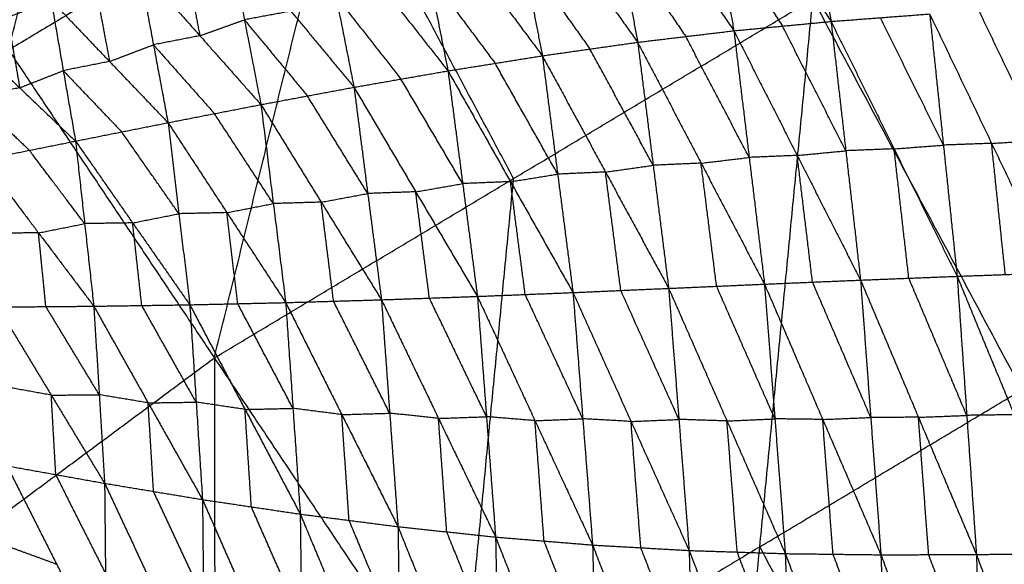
# Model space of a CAD drawing. Header units: millimetres. Extents: x -106 to 110, y -96 to 120.
# Tile 339 of 656: x -37 to -28, y 66 to 71. Entities that reach past the tile are written whole.
import ezdxf

# ---------------------------------------------------------------- set-up
doc = ezdxf.new("R2010")
doc.units = ezdxf.units.MM
doc.header["$MEASUREMENT"] = 0
doc.layers.add('Default', color=7, linetype='Continuous', true_color=0x000000)

msp = doc.modelspace()

# ---------------------------------------------------------------- linework, layer by layer
at = {"layer": 'Default'}
for points in [[(-35.6201, 67.9872, 4.1879), (-34.4382, 72.7821, 4.4319), (-33.2564, 77.577, 4.6759)], [(-37.5698, 70.9051, 4.4319), (-36.9789, 73.3026, 4.5539), (-36.3879, 75.7, 4.6759)], [(-39.5195, 73.8231, 4.6759), (-37.5698, 70.9051, 4.4319), (-35.6201, 67.9872, 4.1879)], [(-30.1156, 73.2707, 0.7425), (-29.9455, 72.2238, -0.2564), (-29.7755, 71.1768, -1.2552)], [(-31.0552, 73.1396, 0.7696), (-30.876, 72.114, -0.2107), (-30.6967, 71.0883, -1.191)], [(-31.0552, 73.1396, 0.7696), (-30.4153, 72.1582, -0.2428), (-29.7755, 71.1768, -1.2552)], [(-31.9769, 72.9717, 0.7951), (-31.7926, 71.9756, -0.1593), (-31.6084, 70.9794, -1.1136)], [(-31.9769, 72.9717, 0.7951), (-31.3368, 72.03, -0.198), (-30.6967, 71.0883, -1.191)], [(-34.4382, 72.7821, 4.4319), (-36.004, 71.8436, 4.4319), (-37.5698, 70.9051, 4.4319)], [(-32.7839, 69.6871, 4.1879), (-33.6111, 71.2346, 4.3099), (-34.4382, 72.7821, 4.4319)], [(-32.8832, 72.7689, 0.8189), (-32.6976, 71.8101, -0.1015), (-32.5119, 70.8512, -1.022)], [(-32.8832, 72.7689, 0.8189), (-32.2458, 71.8741, -0.1474), (-31.6084, 70.9794, -1.1136)], [(-33.7688, 72.5363, 0.8412), (-33.5875, 71.6222, -0.0376), (-33.4061, 70.7081, -0.9163)], [(-33.7688, 72.5363, 0.8412), (-33.1404, 71.6938, -0.0904), (-32.5119, 70.8512, -1.022)], [(-34.6393, 72.2767, 0.8621), (-34.4679, 71.4148, 0.0321), (-34.2966, 70.5528, -0.7979)], [(-34.6393, 72.2767, 0.8621), (-34.0227, 71.4924, -0.0271), (-33.4061, 70.7081, -0.9163)], [(-30.876, 72.114, -0.2107), (-30.556, 71.6233, -0.7169), (-30.2361, 71.1326, -1.2231)], [(-35.4918, 71.9953, 0.8818), (-35.3353, 71.1918, 0.1063), (-35.1787, 70.3883, -0.6692)], [(-35.4918, 71.9953, 0.8818), (-34.8942, 71.274, 0.042), (-34.2966, 70.5528, -0.7979)], [(-31.7926, 71.9756, -0.1593), (-31.4726, 71.5047, -0.6558), (-31.1526, 71.0339, -1.1523)], [(-35.9136, 71.8443, 0.8913), (-35.8354, 71.4425, 0.5035), (-35.7571, 71.0408, 0.1158)], [(-32.6976, 71.8101, -0.1015), (-32.3789, 71.3627, -0.5847), (-32.0601, 70.9153, -1.0678)], [(-36.3355, 71.6932, 0.9008), (-36.1973, 70.955, 0.1842), (-36.0591, 70.2168, -0.5323)], [(-36.3355, 71.6932, 0.9008), (-35.7571, 71.0408, 0.1158), (-35.1787, 70.3883, -0.6692)], [(-33.5875, 71.6222, -0.0376), (-33.2732, 71.2009, -0.5034), (-32.959, 70.7797, -0.9692)], [(-36.7515, 71.5353, 0.9101), (-36.6824, 71.1662, 0.5518), (-36.6133, 70.7971, 0.1936)], [(-35.6201, 67.9872, 4.1879), (-32.7839, 69.6871, 4.1879), (-29.9478, 71.3871, 4.1879)], [(-34.4679, 71.4148, 0.0321), (-34.1597, 71.0226, -0.4125), (-33.8514, 70.6305, -0.8571)], [(-30.9537, 61.0034, 3.952), (-30.4507, 66.1952, 4.07), (-29.9478, 71.3871, 4.1879)], [(-29.9478, 71.3871, 4.1879), (-27.968, 67.6833, 4.07), (-25.9883, 63.9795, 3.952)], [(-37.9935, 71.0529, 0.9384), (-37.5805, 71.2152, 0.9289), (-37.1675, 71.3774, 0.9194)], [(-37.1675, 71.3774, 0.9194), (-37.0517, 70.7099, 0.2651), (-36.9359, 70.0423, -0.3893)], [(-37.1675, 71.3774, 0.9194), (-36.6133, 70.7971, 0.1936), (-36.0591, 70.2168, -0.5323)], [(-37.5805, 71.2152, 0.9289), (-37.5226, 70.8814, 0.6017), (-37.4647, 70.5476, 0.2746)], [(-34.8942, 71.274, 0.042), (-35.1147, 71.2329, 0.0741), (-35.3353, 71.1918, 0.1063)], [(-29.7755, 71.1768, -1.2552), (-29.3083, 71.2122, -1.2818), (-28.8411, 71.2477, -1.3084)], [(-28.711, 70.0042, -1.8777), (-29.0097, 70.6082, -1.5798), (-29.3083, 71.2122, -1.2818)], [(-28.8411, 71.2477, -1.3084), (-28.711, 70.0042, -1.8777), (-28.581, 68.7606, -2.447)], [(-28.8411, 71.2477, -1.3084), (-28.2543, 70.0209, -1.9006), (-27.6675, 68.7942, -2.4928)], [(-27.7854, 70.0491, -1.9225), (-28.0788, 70.6625, -1.6265), (-28.3722, 71.2759, -1.3304)], [(-35.7571, 71.0408, 0.1158), (-35.5462, 71.1163, 0.111), (-35.3353, 71.1918, 0.1063)], [(-35.3353, 71.1918, 0.1063), (-35.0365, 70.8312, -0.3136), (-34.7377, 70.4706, -0.7335)], [(-30.6967, 71.0883, -1.191), (-30.2361, 71.1326, -1.2231), (-29.7755, 71.1768, -1.2552)], [(-29.6359, 69.9506, -1.8209), (-29.936, 70.5416, -1.522), (-30.2361, 71.1326, -1.2231)], [(-29.7755, 71.1768, -1.2552), (-29.6359, 69.9506, -1.8209), (-29.4963, 68.7245, -2.3866)], [(-29.7755, 71.1768, -1.2552), (-29.1782, 69.9687, -1.8511), (-28.581, 68.7606, -2.447)], [(-37.9935, 71.0529, 0.9384), (-37.4647, 70.5476, 0.2746), (-36.9359, 70.0423, -0.3893)], [(-35.7571, 71.0408, 0.1158), (-35.9772, 70.9979, 0.15), (-36.1973, 70.955, 0.1842)], [(-31.6084, 70.9794, -1.1136), (-31.1526, 71.0339, -1.1523), (-30.6967, 71.0883, -1.191)], [(-30.5516, 69.8872, -1.7496), (-30.8521, 70.4605, -1.4509), (-31.1526, 71.0339, -1.1523)], [(-30.6967, 71.0883, -1.191), (-30.5516, 69.8872, -1.7496), (-30.4064, 68.6861, -2.3081)], [(-30.6967, 71.0883, -1.191), (-30.0965, 69.9064, -1.7888), (-29.4963, 68.7245, -2.3866)], [(-36.6133, 70.7971, 0.1936), (-36.4053, 70.8761, 0.1889), (-36.1973, 70.955, 0.1842)], [(-36.1973, 70.955, 0.1842), (-35.9081, 70.6288, -0.2083), (-35.6189, 70.3026, -0.6007)], [(-32.5119, 70.8512, -1.022), (-32.0601, 70.9153, -1.0678), (-31.6084, 70.9794, -1.1136)], [(-31.4615, 69.8128, -1.6606), (-31.7608, 70.3641, -1.3642), (-32.0601, 70.9153, -1.0678)], [(-31.6084, 70.9794, -1.1136), (-31.4615, 69.8128, -1.6606), (-31.3147, 68.6462, -2.2076)], [(-31.6084, 70.9794, -1.1136), (-31.0074, 69.8327, -1.7109), (-30.4064, 68.6861, -2.3081)], [(-33.4061, 70.7081, -0.9163), (-32.959, 70.7797, -0.9692), (-32.5119, 70.8512, -1.022)], [(-32.5119, 70.8512, -1.022), (-32.3666, 69.7288, -1.5526), (-32.2213, 68.6064, -2.0832)], [(-32.5119, 70.8512, -1.022), (-31.9133, 69.7487, -1.6148), (-31.3147, 68.6462, -2.2076)], [(-36.6133, 70.7971, 0.1936), (-36.8325, 70.7535, 0.2293), (-37.0517, 70.7099, 0.2651)], [(-32.3666, 69.7288, -1.5526), (-32.6628, 70.2543, -1.2609), (-32.959, 70.7797, -0.9692)], [(-37.4647, 70.5476, 0.2746), (-37.2582, 70.6288, 0.2698), (-37.0517, 70.7099, 0.2651)], [(-37.0517, 70.7099, 0.2651), (-36.7746, 70.4197, -0.0979), (-36.4975, 70.1296, -0.4608)], [(-34.2966, 70.5528, -0.7979), (-33.8514, 70.6305, -0.8571), (-33.4061, 70.7081, -0.9163)], [(-33.4061, 70.7081, -0.9163), (-33.2667, 69.639, -1.4258), (-33.1272, 68.5699, -1.9353)], [(-33.4061, 70.7081, -0.9163), (-32.8137, 69.6573, -1.4998), (-32.2213, 68.6064, -2.0832)], [(-37.4647, 70.5476, 0.2746), (-37.6833, 70.5038, 0.3111), (-37.9018, 70.46, 0.3477)], [(-35.1787, 70.3883, -0.6692), (-34.7377, 70.4706, -0.7335), (-34.2966, 70.5528, -0.7979)], [(-34.2966, 70.5528, -0.7979), (-34.1666, 69.5454, -1.2819), (-34.0365, 68.5379, -1.7659)], [(-34.2966, 70.5528, -0.7979), (-33.7119, 69.5613, -1.3666), (-33.1272, 68.5699, -1.9353)], [(-33.2667, 69.639, -1.4258), (-33.559, 70.1347, -1.1414), (-33.8514, 70.6305, -0.8571)], [(-37.9018, 70.46, 0.3477), (-37.6374, 70.2074, 0.0157), (-37.373, 69.9548, -0.3162)], [(-34.1666, 69.5454, -1.2819), (-34.4521, 70.008, -1.0077), (-34.7377, 70.4706, -0.7335)], [(-36.0591, 70.2168, -0.5323), (-35.6189, 70.3026, -0.6007), (-35.1787, 70.3883, -0.6692)], [(-35.1787, 70.3883, -0.6692), (-35.0613, 69.4498, -1.1241), (-34.9439, 68.5112, -1.5791)], [(-35.1787, 70.3883, -0.6692), (-34.6076, 69.4631, -1.2175), (-34.0365, 68.5379, -1.7659)], [(-35.0613, 69.4498, -1.1241), (-35.3401, 69.8762, -0.8624), (-35.6189, 70.3026, -0.6007)], [(-36.9359, 70.0423, -0.3893), (-36.4975, 70.1296, -0.4608), (-36.0591, 70.2168, -0.5323)], [(-36.0591, 70.2168, -0.5323), (-35.9559, 69.3537, -0.9553), (-35.8527, 68.4906, -1.3783)], [(-36.0591, 70.2168, -0.5323), (-35.5015, 69.364, -1.0557), (-34.9439, 68.5112, -1.5791)], [(-35.9559, 69.3537, -0.9553), (-36.2267, 69.7416, -0.7081), (-36.4975, 70.1296, -0.4608)], [(-37.8101, 69.8672, -0.2431), (-37.373, 69.9548, -0.3162), (-36.9359, 70.0423, -0.3893)], [(-36.9359, 70.0423, -0.3893), (-36.8491, 69.2597, -0.7782), (-36.7624, 68.477, -1.1671)], [(-36.9359, 70.0423, -0.3893), (-36.3943, 69.2665, -0.8838), (-35.8527, 68.4906, -1.3783)], [(-29.1782, 69.9687, -1.8511), (-28.9446, 69.9864, -1.8644), (-28.711, 70.0042, -1.8777)], [(-28.2543, 70.0209, -1.9006), (-28.4827, 70.0125, -1.8892), (-28.711, 70.0042, -1.8777)], [(-28.2543, 70.0209, -1.9006), (-28.0199, 70.035, -1.9116), (-27.7854, 70.0491, -1.9225)], [(-28.1242, 68.7774, -2.4699), (-28.1893, 69.3992, -2.1852), (-28.2543, 70.0209, -1.9006)], [(-36.8491, 69.2597, -0.7782), (-37.1111, 69.6072, -0.5472), (-37.373, 69.9548, -0.3162)], [(-30.0965, 69.9064, -1.7888), (-30.324, 69.8968, -1.7692), (-30.5516, 69.8872, -1.7496)], [(-30.0965, 69.9064, -1.7888), (-29.8662, 69.9285, -1.8049), (-29.6359, 69.9506, -1.8209)], [(-29.9513, 68.7053, -2.3474), (-30.0239, 69.3058, -2.0681), (-30.0965, 69.9064, -1.7888)], [(-29.1782, 69.9687, -1.8511), (-29.407, 69.9597, -1.836), (-29.6359, 69.9506, -1.8209)], [(-29.0386, 68.7425, -2.4168), (-29.1084, 69.3556, -2.1339), (-29.1782, 69.9687, -1.8511)], [(-37.8101, 69.8672, -0.2431), (-37.2863, 69.1721, -0.7051), (-36.7624, 68.477, -1.1671)], [(-31.9133, 69.7487, -1.6148), (-31.6874, 69.7807, -1.6377), (-31.4615, 69.8128, -1.6606)], [(-31.0074, 69.8327, -1.7109), (-31.2344, 69.8228, -1.6857), (-31.4615, 69.8128, -1.6606)], [(-31.0074, 69.8327, -1.7109), (-30.7795, 69.86, -1.7302), (-30.5516, 69.8872, -1.7496)], [(-30.8605, 68.6661, -2.2578), (-30.9339, 69.2494, -1.9844), (-31.0074, 69.8327, -1.7109)], [(-32.8137, 69.6573, -1.4998), (-32.5902, 69.6931, -1.5262), (-32.3666, 69.7288, -1.5526)], [(-31.9133, 69.7487, -1.6148), (-32.14, 69.7388, -1.5837), (-32.3666, 69.7288, -1.5526)], [(-31.768, 68.6263, -2.1454), (-31.8406, 69.1875, -1.8801), (-31.9133, 69.7487, -1.6148)], [(-33.7119, 69.5613, -1.3666), (-33.4893, 69.6002, -1.3962), (-33.2667, 69.639, -1.4258)], [(-33.2869, 64.4953, 4.07), (-33.0354, 67.0912, 4.1289), (-32.7839, 69.6871, 4.1879)], [(-32.8137, 69.6573, -1.4998), (-33.0402, 69.6482, -1.4628), (-33.2667, 69.639, -1.4258)], [(-32.6743, 68.5882, -2.0093), (-32.744, 69.1227, -1.7545), (-32.8137, 69.6573, -1.4998)], [(-34.6076, 69.4631, -1.2175), (-34.3871, 69.5042, -1.2497), (-34.1666, 69.5454, -1.2819)], [(-33.7119, 69.5613, -1.3666), (-33.9392, 69.5534, -1.3242), (-34.1666, 69.5454, -1.2819)], [(-33.5819, 68.5539, -1.8506), (-33.6469, 69.0576, -1.6086), (-33.7119, 69.5613, -1.3666)], [(-35.5015, 69.364, -1.0557), (-35.2814, 69.4069, -1.0899), (-35.0613, 69.4498, -1.1241)], [(-34.6076, 69.4631, -1.2175), (-34.8345, 69.4564, -1.1708), (-35.0613, 69.4498, -1.1241)], [(-34.4902, 68.5246, -1.6725), (-34.5489, 68.9938, -1.445), (-34.6076, 69.4631, -1.2175)], [(-36.3943, 69.2665, -0.8838), (-36.1751, 69.3101, -0.9196), (-35.9559, 69.3537, -0.9553)], [(-35.5015, 69.364, -1.0557), (-35.7287, 69.3589, -1.0055), (-35.9559, 69.3537, -0.9553)], [(-35.3983, 68.5009, -1.4787), (-35.4499, 68.9324, -1.2672), (-35.5015, 69.364, -1.0557)], [(-37.2863, 69.1721, -0.7051), (-37.0677, 69.2159, -0.7416), (-36.8491, 69.2597, -0.7782)], [(-36.3943, 69.2665, -0.8838), (-36.6217, 69.2631, -0.831), (-36.8491, 69.2597, -0.7782)], [(-36.3075, 68.4838, -1.2727), (-36.3509, 68.8751, -1.0783), (-36.3943, 69.2665, -0.8838)], [(-37.2863, 69.1721, -0.7051), (-37.5133, 69.1702, -0.6509), (-37.7403, 69.1683, -0.5967)], [(-37.2164, 68.4733, -1.0587), (-37.2513, 68.8227, -0.8819), (-37.2863, 69.1721, -0.7051)], [(-28.581, 68.7606, -2.447), (-28.1242, 68.7774, -2.4699), (-27.6675, 68.7942, -2.4928)], [(-31.3147, 68.6462, -2.2076), (-30.8605, 68.6661, -2.2578), (-30.4064, 68.6861, -2.3081)], [(-30.4064, 68.6861, -2.3081), (-29.9513, 68.7053, -2.3474), (-29.4963, 68.7245, -2.3866)], [(-30.4064, 68.6861, -2.3081), (-30.308, 67.4087, -2.4839), (-30.2096, 66.1312, -2.6597)], [(-30.4064, 68.6861, -2.3081), (-29.8548, 67.4032, -2.5226), (-29.3032, 66.1202, -2.7371)], [(-29.3997, 67.4223, -2.5618), (-29.6755, 68.0638, -2.4546), (-29.9513, 68.7053, -2.3474)], [(-29.4963, 68.7245, -2.3866), (-29.0386, 68.7425, -2.4168), (-28.581, 68.7606, -2.447)], [(-29.4963, 68.7245, -2.3866), (-29.3997, 67.4223, -2.5618), (-29.3032, 66.1202, -2.7371)], [(-29.4963, 68.7245, -2.3866), (-28.9473, 67.4236, -2.5903), (-28.3983, 66.1228, -2.794)], [(-28.4896, 67.4417, -2.6205), (-28.7641, 68.0921, -2.5186), (-29.0386, 68.7425, -2.4168)], [(-28.581, 68.7606, -2.447), (-28.4896, 67.4417, -2.6205), (-28.3983, 66.1228, -2.794)], [(-28.581, 68.7606, -2.447), (-28.0404, 67.4477, -2.6409), (-27.4999, 66.1348, -2.8348)], [(-33.1272, 68.5699, -1.9353), (-32.6743, 68.5882, -2.0093), (-32.2213, 68.6064, -2.0832)], [(-32.1285, 67.4097, -2.2554), (-32.4014, 67.9989, -2.1323), (-32.6743, 68.5882, -2.0093)], [(-32.2213, 68.6064, -2.0832), (-31.768, 68.6263, -2.1454), (-31.3147, 68.6462, -2.2076)], [(-32.2213, 68.6064, -2.0832), (-32.1285, 67.4097, -2.2554), (-32.0357, 66.2129, -2.4275)], [(-32.2213, 68.6064, -2.0832), (-31.6711, 67.3837, -2.3203), (-31.1208, 66.1609, -2.5573)], [(-31.2177, 67.4035, -2.3824), (-31.4929, 68.0149, -2.2639), (-31.768, 68.6263, -2.1454)], [(-31.3147, 68.6462, -2.2076), (-31.2177, 67.4035, -2.3824), (-31.1208, 66.1609, -2.5573)], [(-31.3147, 68.6462, -2.2076), (-30.7621, 67.3887, -2.4337), (-30.2096, 66.1312, -2.6597)], [(-30.308, 67.4087, -2.4839), (-30.5842, 68.0374, -2.3709), (-30.8605, 68.6661, -2.2578)], [(-36.7624, 68.477, -1.1671), (-36.3075, 68.4838, -1.2727), (-35.8527, 68.4906, -1.3783)], [(-35.8527, 68.4906, -1.3783), (-35.3983, 68.5009, -1.4787), (-34.9439, 68.5112, -1.5791)], [(-35.8527, 68.4906, -1.3783), (-35.7925, 67.5672, -1.5234), (-35.7323, 66.6437, -1.6684)], [(-35.8527, 68.4906, -1.3783), (-35.3293, 67.4983, -1.6326), (-34.806, 66.506, -1.8869)], [(-34.875, 67.5086, -1.733), (-35.1366, 68.0047, -1.6058), (-35.3983, 68.5009, -1.4787)], [(-34.9439, 68.5112, -1.5791), (-34.4902, 68.5246, -1.6725), (-34.0365, 68.5379, -1.7659)], [(-34.9439, 68.5112, -1.5791), (-34.875, 67.5086, -1.733), (-34.806, 66.506, -1.8869)], [(-34.9439, 68.5112, -1.5791), (-34.412, 67.4491, -1.834), (-33.8801, 66.3869, -2.0889)], [(-33.9583, 67.4624, -1.9274), (-34.2243, 67.9935, -1.7999), (-34.4902, 68.5246, -1.6725)], [(-34.0365, 68.5379, -1.7659), (-33.5819, 68.5539, -1.8506), (-33.1272, 68.5699, -1.9353)], [(-34.0365, 68.5379, -1.7659), (-33.9583, 67.4624, -1.9274), (-33.8801, 66.3869, -2.0889)], [(-34.0365, 68.5379, -1.7659), (-33.4958, 67.4133, -2.0182), (-32.955, 66.2886, -2.2706)], [(-33.0411, 67.4293, -2.1029), (-33.3115, 67.9916, -1.9768), (-33.5819, 68.5539, -1.8506)], [(-33.1272, 68.5699, -1.9353), (-33.0411, 67.4293, -2.1029), (-32.955, 66.2886, -2.2706)], [(-33.1272, 68.5699, -1.9353), (-32.5815, 67.3914, -2.1814), (-32.0357, 66.2129, -2.4275)], [(-37.6705, 68.4695, -0.9504), (-37.2164, 68.4733, -1.0587), (-36.7624, 68.477, -1.1671)], [(-37.6705, 68.4695, -0.9504), (-37.1653, 67.6337, -1.1939), (-36.6601, 66.7979, -1.4374)], [(-36.7112, 67.6375, -1.3022), (-36.9638, 68.0554, -1.1805), (-37.2164, 68.4733, -1.0587)], [(-36.7624, 68.477, -1.1671), (-36.7112, 67.6375, -1.3022), (-36.6601, 66.7979, -1.4374)], [(-36.7624, 68.477, -1.1671), (-36.2473, 67.5604, -1.4177), (-35.7323, 66.6437, -1.6684)], [(-35.7925, 67.5672, -1.5234), (-36.05, 68.0255, -1.398), (-36.3075, 68.4838, -1.2727)], [(-40.9319, 64.0477, 4.1879), (-38.276, 66.0175, 4.1879), (-35.6201, 67.9872, 4.1879)], [(-35.6201, 67.9872, 4.1879), (-35.6118, 62.7711, 4.07), (-35.6034, 57.5549, 3.952)], [(-35.6201, 67.9872, 4.1879), (-33.2869, 64.4953, 4.07), (-30.9537, 61.0034, 3.952)], [(-37.1653, 67.6337, -1.1939), (-37.3965, 67.6751, -1.1344), (-37.6277, 67.7165, -1.0749)], [(-30.4507, 66.1952, 4.07), (-29.2094, 66.9393, 4.07), (-27.968, 67.6833, 4.07)], [(-37.1653, 67.6337, -1.1939), (-36.9383, 67.6356, -1.2481), (-36.7112, 67.6375, -1.3022)], [(-37.1225, 66.8807, -1.3184), (-37.1439, 67.2572, -1.2561), (-37.1653, 67.6337, -1.1939)], [(-36.2473, 67.5604, -1.4177), (-36.4793, 67.5989, -1.36), (-36.7112, 67.6375, -1.3022)], [(-36.2473, 67.5604, -1.4177), (-36.0199, 67.5638, -1.4706), (-35.7925, 67.5672, -1.5234)], [(-36.1962, 66.7208, -1.5529), (-36.2218, 67.1406, -1.4853), (-36.2473, 67.5604, -1.4177)], [(-35.3293, 67.4983, -1.6326), (-35.5609, 67.5327, -1.578), (-35.7925, 67.5672, -1.5234)], [(-35.3293, 67.4983, -1.6326), (-35.1021, 67.5034, -1.6828), (-34.875, 67.5086, -1.733)], [(-35.2692, 66.5749, -1.7776), (-35.2992, 67.0366, -1.7051), (-35.3293, 67.4983, -1.6326)], [(-34.412, 67.4491, -1.834), (-34.6435, 67.4788, -1.7835), (-34.875, 67.5086, -1.733)], [(-34.412, 67.4491, -1.834), (-34.1852, 67.4558, -1.8807), (-33.9583, 67.4624, -1.9274)], [(-34.343, 66.4465, -1.9879), (-34.3775, 66.9478, -1.9109), (-34.412, 67.4491, -1.834)], [(-33.4958, 67.4133, -2.0182), (-33.727, 67.4379, -1.9728), (-33.9583, 67.4624, -1.9274)], [(-33.4958, 67.4133, -2.0182), (-33.2684, 67.4213, -2.0606), (-33.0411, 67.4293, -2.1029)], [(-33.4176, 66.3378, -2.1797), (-33.4567, 66.8755, -2.099), (-33.4958, 67.4133, -2.0182)], [(-32.5815, 67.3914, -2.1814), (-32.8113, 67.4104, -2.1422), (-33.0411, 67.4293, -2.1029)], [(-32.5815, 67.3914, -2.1814), (-32.355, 67.4006, -2.2184), (-32.1285, 67.4097, -2.2554)], [(-32.4954, 66.2508, -2.349), (-32.5384, 66.8211, -2.2652), (-32.5815, 67.3914, -2.1814)], [(-31.6711, 67.3837, -2.3203), (-31.8998, 67.3967, -2.2878), (-32.1285, 67.4097, -2.2554)], [(-31.6711, 67.3837, -2.3203), (-31.4444, 67.3936, -2.3513), (-31.2177, 67.4035, -2.3824)], [(-31.5783, 66.1869, -2.4924), (-31.6247, 66.7853, -2.4063), (-31.6711, 67.3837, -2.3203)], [(-30.7621, 67.3887, -2.4337), (-30.9899, 67.3961, -2.4081), (-31.2177, 67.4035, -2.3824)], [(-30.7621, 67.3887, -2.4337), (-30.535, 67.3987, -2.4588), (-30.308, 67.4087, -2.4839)], [(-30.6652, 66.1461, -2.6085), (-30.7136, 66.7674, -2.5211), (-30.7621, 67.3887, -2.4337)], [(-29.8548, 67.4032, -2.5226), (-30.0814, 67.4059, -2.5033), (-30.308, 67.4087, -2.4839)], [(-29.8548, 67.4032, -2.5226), (-29.6272, 67.4127, -2.5422), (-29.3997, 67.4223, -2.5618)], [(-29.7564, 66.1257, -2.6984), (-29.8056, 66.7644, -2.6105), (-29.8548, 67.4032, -2.5226)], [(-28.9473, 67.4236, -2.5903), (-29.1735, 67.423, -2.5761), (-29.3997, 67.4223, -2.5618)], [(-28.9473, 67.4236, -2.5903), (-28.7185, 67.4327, -2.6054), (-28.4896, 67.4417, -2.6205)], [(-28.8507, 66.1215, -2.7656), (-28.899, 66.7726, -2.6779), (-28.9473, 67.4236, -2.5903)], [(-28.0404, 67.4477, -2.6409), (-28.265, 67.4447, -2.6307), (-28.4896, 67.4417, -2.6205)], [(-37.585, 66.9635, -1.1994), (-37.1225, 66.8807, -1.3184), (-36.6601, 66.7979, -1.4374)], [(-37.585, 66.9635, -1.1994), (-37.1142, 66.0297, -1.2556), (-36.6435, 65.096, -1.3118)], [(-36.6518, 65.9469, -1.3746), (-36.8872, 66.4138, -1.3465), (-37.1225, 66.8807, -1.3184)], [(-36.6601, 66.7979, -1.4374), (-36.6518, 65.9469, -1.3746), (-36.6435, 65.096, -1.3118)], [(-36.6601, 66.7979, -1.4374), (-36.1962, 66.7208, -1.5529), (-35.7323, 66.6437, -1.6684)], [(-36.6601, 66.7979, -1.4374), (-36.187, 65.786, -1.4812), (-35.714, 64.7741, -1.5251)], [(-35.7232, 65.7089, -1.5967), (-35.9597, 66.2149, -1.5748), (-36.1962, 66.7208, -1.5529)], [(-35.7323, 66.6437, -1.6684), (-35.7232, 65.7089, -1.5967), (-35.714, 64.7741, -1.5251)], [(-35.7323, 66.6437, -1.6684), (-35.2692, 66.5749, -1.7776), (-34.806, 66.506, -1.8869)], [(-35.7323, 66.6437, -1.6684), (-35.2573, 65.5604, -1.6971), (-34.7823, 64.4771, -1.7259)], [(-34.7941, 65.4915, -1.8064), (-35.0316, 66.0332, -1.792), (-35.2692, 66.5749, -1.7776)], [(-34.806, 66.506, -1.8869), (-34.7941, 65.4915, -1.8064), (-34.7823, 64.4771, -1.7259)], [(-34.806, 66.506, -1.8869), (-34.343, 66.4465, -1.9879), (-33.8801, 66.3869, -2.0889)], [(-34.806, 66.506, -1.8869), (-34.3259, 65.3582, -1.8989), (-33.8458, 64.2105, -1.911)], [(-33.863, 65.2987, -1.9999), (-34.103, 65.8726, -1.9939), (-34.343, 66.4465, -1.9879)], [(-33.8801, 66.3869, -2.0889), (-33.863, 65.2987, -1.9999), (-33.8458, 64.2105, -1.911)], [(-33.8801, 66.3869, -2.0889), (-33.4176, 66.3378, -2.1797), (-32.955, 66.2886, -2.2706)], [(-33.8801, 66.3869, -2.0889), (-33.3945, 65.1839, -2.0829), (-32.9089, 63.9808, -2.0769)], [(-32.9319, 65.1347, -2.1737), (-33.1747, 65.7362, -2.1767), (-33.4176, 66.3378, -2.1797)], [(-32.955, 66.2886, -2.2706), (-32.9319, 65.1347, -2.1737), (-32.9089, 63.9808, -2.0769)], [(-32.955, 66.2886, -2.2706), (-32.4954, 66.2508, -2.349), (-32.0357, 66.2129, -2.4275)], [(-32.955, 66.2886, -2.2706), (-32.4651, 65.0406, -2.2452), (-31.9751, 63.7926, -2.2199)], [(-32.0054, 65.0028, -2.3237), (-32.2504, 65.6268, -2.3364), (-32.4954, 66.2508, -2.349)], [(-37.1142, 66.0297, -1.2556), (-37.345, 66.1141, -1.2004), (-37.5757, 66.1985, -1.1453)], [(-30.4507, 66.1952, 4.07), (-31.8688, 65.3453, 4.07), (-33.2869, 64.4953, 4.07)], [(-32.0357, 66.2129, -2.4275), (-32.0054, 65.0028, -2.3237), (-31.9751, 63.7926, -2.2199)], [(-32.0357, 66.2129, -2.4275), (-31.5783, 66.1869, -2.4924), (-31.1208, 66.1609, -2.5573)], [(-32.0357, 66.2129, -2.4275), (-31.5414, 64.9316, -2.3827), (-31.0471, 63.6502, -2.3378)], [(-31.0839, 64.9055, -2.4476), (-31.3311, 65.5462, -2.47), (-31.5783, 66.1869, -2.4924)], [(-31.1208, 66.1609, -2.5573), (-31.0839, 64.9055, -2.4476), (-31.0471, 63.6502, -2.3378)], [(-31.1208, 66.1609, -2.5573), (-30.6652, 66.1461, -2.6085), (-30.2096, 66.1312, -2.6597)], [(-31.1208, 66.1609, -2.5573), (-30.6235, 64.8576, -2.494), (-30.1263, 63.5542, -2.4307)], [(-28.471, 62.4914, 3.952), (-29.4609, 64.3433, 4.011), (-30.4507, 66.1952, 4.07)], [(-30.1679, 64.8427, -2.5452), (-30.4165, 65.4944, -2.5769), (-30.6652, 66.1461, -2.6085)], [(-30.2096, 66.1312, -2.6597), (-30.1679, 64.8427, -2.5452), (-30.1263, 63.5542, -2.4307)], [(-30.2096, 66.1312, -2.6597), (-29.7564, 66.1257, -2.6984), (-29.3032, 66.1202, -2.7371)], [(-30.2096, 66.1312, -2.6597), (-29.7126, 64.8144, -2.5802), (-29.2156, 63.4977, -2.5006)], [(-29.2594, 64.8089, -2.6188), (-29.5079, 65.4673, -2.6586), (-29.7564, 66.1257, -2.6984)], [(-29.3032, 66.1202, -2.7371), (-28.8507, 66.1215, -2.7656), (-28.3983, 66.1228, -2.794)], [(-29.3032, 66.1202, -2.7371), (-29.2594, 64.8089, -2.6188), (-29.2156, 63.4977, -2.5006)], [(-29.3032, 66.1202, -2.7371), (-28.8075, 64.7953, -2.6445), (-28.3118, 63.4704, -2.5519)], [(-28.3551, 64.7966, -2.6729), (-28.6029, 65.4591, -2.7193), (-28.8507, 66.1215, -2.7656)], [(-28.3983, 66.1228, -2.794), (-27.9491, 66.1288, -2.8144), (-27.4999, 66.1348, -2.8348)], [(-28.3983, 66.1228, -2.794), (-28.3551, 64.7966, -2.6729), (-28.3118, 63.4704, -2.5519)], [(-28.3983, 66.1228, -2.794), (-27.9084, 64.7934, -2.6913), (-27.4184, 63.4639, -2.5885)]]:
    msp.add_open_spline(points, degree=2, dxfattribs=at)

doc.saveas('drawing.dxf')
